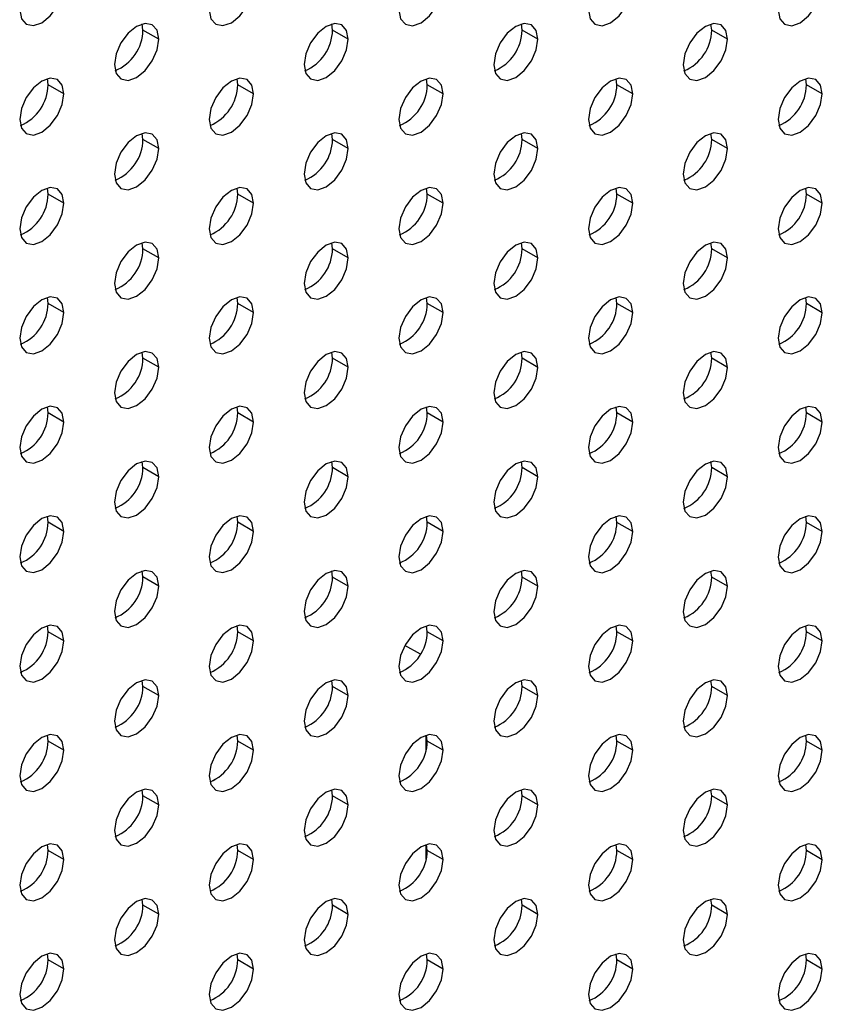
# Model space of a CAD drawing. Header units: millimetres. Extents: x 0 to 1118, y 0 to 864.
# Tile 284 of 309: x 1012.42 to 1016.91, y 691.51 to 697.02. Entities that reach past the tile are written whole.
import ezdxf

# ---------------------------------------------------------------- set-up
doc = ezdxf.new("R2010")
doc.units = ezdxf.units.MM

msp = doc.modelspace()

# ---------------------------------------------------------------- linework, layer by layer
at = {"color": 7, "linetype": 'Continuous', "lineweight": 25}
for p, q in [((1013.1131, 696.9624), (1013.1091, 696.9963)), ((1014.1738, 696.9623), (1014.1698, 696.9962)), ((1015.2345, 696.9622), (1015.2304, 696.9961)), ((1016.2951, 696.9621), (1016.2911, 696.996)), ((1013.2015, 696.9114), (1013.1131, 696.9624)), ((1014.2622, 696.9113), (1014.1738, 696.9623)), ((1015.3228, 696.9112), (1015.2345, 696.9622)), ((1016.3835, 696.9111), (1016.2951, 696.9621)), ((1012.5828, 696.6562), (1012.5788, 696.6901)), ((1012.6712, 696.6052), (1012.5828, 696.6562)), ((1013.6435, 696.6561), (1013.6394, 696.69)), ((1013.7319, 696.6051), (1013.6435, 696.6561)), ((1014.7041, 696.656), (1014.7001, 696.6899)), ((1014.7925, 696.605), (1014.7041, 696.656)), ((1015.7648, 696.6559), (1015.7608, 696.6898)), ((1015.8532, 696.6049), (1015.7648, 696.6559)), ((1016.8254, 696.6558), (1016.8214, 696.6897)), ((1016.9138, 696.6048), (1016.8254, 696.6558)), ((1013.1131, 696.35), (1013.1091, 696.3839)), ((1014.1738, 696.3499), (1014.1698, 696.3838)), ((1015.2345, 696.3498), (1015.2304, 696.3837)), ((1016.2951, 696.3497), (1016.2911, 696.3836)), ((1013.2015, 696.299), (1013.1131, 696.35)), ((1014.2622, 696.2989), (1014.1738, 696.3499)), ((1015.3228, 696.2988), (1015.2345, 696.3498)), ((1016.3835, 696.2987), (1016.2951, 696.3497)), ((1012.5828, 696.0438), (1012.5788, 696.0777)), ((1012.6712, 695.9928), (1012.5828, 696.0438)), ((1013.6435, 696.0437), (1013.6394, 696.0776)), ((1013.7319, 695.9927), (1013.6435, 696.0437)), ((1014.7041, 696.0436), (1014.7001, 696.0775)), ((1014.7925, 695.9926), (1014.7041, 696.0436)), ((1015.7648, 696.0435), (1015.7608, 696.0774)), ((1015.8532, 695.9925), (1015.7648, 696.0435)), ((1016.8254, 696.0434), (1016.8214, 696.0773)), ((1016.9138, 695.9924), (1016.8254, 696.0434)), ((1013.1131, 695.7376), (1013.1091, 695.7714)), ((1014.1738, 695.7375), (1014.1698, 695.7714)), ((1015.2345, 695.7374), (1015.2304, 695.7713)), ((1016.2951, 695.7373), (1016.2911, 695.7712)), ((1013.2015, 695.6866), (1013.1131, 695.7376)), ((1014.2622, 695.6865), (1014.1738, 695.7375)), ((1015.3228, 695.6864), (1015.2345, 695.7374)), ((1016.3835, 695.6863), (1016.2951, 695.7373)), ((1012.5828, 695.4314), (1012.5788, 695.4653)), ((1012.6712, 695.3804), (1012.5828, 695.4314)), ((1013.6435, 695.4313), (1013.6394, 695.4652)), ((1013.7319, 695.3803), (1013.6435, 695.4313)), ((1014.7041, 695.4312), (1014.7001, 695.4651)), ((1014.7925, 695.3802), (1014.7041, 695.4312)), ((1015.7648, 695.4311), (1015.7608, 695.465)), ((1015.8532, 695.3801), (1015.7648, 695.4311)), ((1016.8254, 695.431), (1016.8214, 695.4649)), ((1016.9138, 695.38), (1016.8254, 695.431)), ((1013.1131, 695.1252), (1013.1091, 695.159)), ((1014.1738, 695.1251), (1014.1698, 695.1589)), ((1015.2345, 695.125), (1015.2304, 695.1588)), ((1016.2951, 695.1249), (1016.2911, 695.1587)), ((1013.2015, 695.0742), (1013.1131, 695.1252)), ((1014.2622, 695.0741), (1014.1738, 695.1251)), ((1015.3228, 695.074), (1015.2345, 695.125)), ((1016.3835, 695.0739), (1016.2951, 695.1249)), ((1012.5828, 694.819), (1012.5788, 694.8529)), ((1012.6712, 694.768), (1012.5828, 694.819)), ((1013.6435, 694.8189), (1013.6394, 694.8528)), ((1013.7319, 694.7679), (1013.6435, 694.8189)), ((1014.7041, 694.8188), (1014.7001, 694.8527)), ((1014.7925, 694.7678), (1014.7041, 694.8188)), ((1015.7648, 694.8187), (1015.7608, 694.8526)), ((1015.8532, 694.7677), (1015.7648, 694.8187)), ((1016.8254, 694.8186), (1016.8214, 694.8525)), ((1016.9138, 694.7676), (1016.8254, 694.8186)), ((1013.1131, 694.5128), (1013.1091, 694.5466)), ((1014.1738, 694.5127), (1014.1698, 694.5465)), ((1015.2345, 694.5126), (1015.2304, 694.5464)), ((1016.2951, 694.5125), (1016.2911, 694.5463)), ((1013.2015, 694.4618), (1013.1131, 694.5128)), ((1014.2622, 694.4617), (1014.1738, 694.5127)), ((1015.3228, 694.4616), (1015.2345, 694.5126)), ((1016.3835, 694.4615), (1016.2951, 694.5125)), ((1012.5828, 694.2066), (1012.5788, 694.2405)), ((1013.6435, 694.2065), (1013.6394, 694.2404)), ((1014.7041, 694.2064), (1014.7001, 694.2403)), ((1015.7648, 694.2063), (1015.7608, 694.2402)), ((1016.8254, 694.2062), (1016.8214, 694.2401)), ((1012.6712, 694.1556), (1012.5828, 694.2066)), ((1013.7319, 694.1555), (1013.6435, 694.2065)), ((1014.7925, 694.1554), (1014.7041, 694.2064)), ((1015.8532, 694.1553), (1015.7648, 694.2063)), ((1016.9138, 694.1552), (1016.8254, 694.2062)), ((1013.1131, 693.9004), (1013.1091, 693.9342)), ((1013.2015, 693.8493), (1013.1131, 693.9004)), ((1014.1738, 693.9003), (1014.1698, 693.9341)), ((1014.2622, 693.8492), (1014.1738, 693.9003)), ((1015.2345, 693.9002), (1015.2304, 693.934)), ((1015.3228, 693.8491), (1015.2345, 693.9002)), ((1016.2951, 693.9001), (1016.2911, 693.9339)), ((1016.3835, 693.849), (1016.2951, 693.9001)), ((1012.5828, 693.5942), (1012.5788, 693.6281)), ((1013.6435, 693.5941), (1013.6394, 693.628)), ((1014.7041, 693.594), (1014.7001, 693.6279)), ((1015.7648, 693.5939), (1015.7608, 693.6278)), ((1016.8254, 693.5938), (1016.8214, 693.6277)), ((1012.6712, 693.5432), (1012.5828, 693.5942)), ((1013.7319, 693.5431), (1013.6435, 693.5941)), ((1014.7925, 693.543), (1014.7041, 693.594)), ((1015.8532, 693.5429), (1015.7648, 693.5939)), ((1016.9138, 693.5428), (1016.8254, 693.5938)), ((1014.6653, 693.4677), (1014.5788, 693.5177)), ((1014.5969, 693.3905), (1014.5639, 693.3714)), ((1013.1131, 693.288), (1013.1091, 693.3218)), ((1013.2015, 693.2369), (1013.1131, 693.288)), ((1014.1738, 693.2879), (1014.1698, 693.3217)), ((1014.2622, 693.2368), (1014.1738, 693.2879)), ((1015.2345, 693.2878), (1015.2304, 693.3216)), ((1015.3228, 693.2367), (1015.2345, 693.2878)), ((1016.2951, 693.2877), (1016.2911, 693.3215)), ((1016.3835, 693.2366), (1016.2951, 693.2877)), ((1014.0666, 693.0844), (1014.0335, 693.0653)), ((1012.5828, 692.9818), (1012.5788, 693.0157)), ((1013.6435, 692.9817), (1013.6394, 693.0156)), ((1014.698, 692.9337), (1014.698, 693.0149)), ((1014.7041, 692.9816), (1014.7001, 693.0155)), ((1015.7648, 692.9815), (1015.7608, 693.0154)), ((1016.8254, 692.9814), (1016.8214, 693.0153)), ((1012.6712, 692.9308), (1012.5828, 692.9818)), ((1013.7319, 692.9307), (1013.6435, 692.9817)), ((1014.7925, 692.9306), (1014.7041, 692.9816)), ((1015.8532, 692.9305), (1015.7648, 692.9815)), ((1016.9138, 692.9304), (1016.8254, 692.9814)), ((1013.5364, 692.7783), (1013.5031, 692.7591)), ((1013.1131, 692.6756), (1013.1091, 692.7094)), ((1013.2015, 692.6245), (1013.1131, 692.6756)), ((1014.1738, 692.6755), (1014.1698, 692.7093)), ((1014.2622, 692.6244), (1014.1738, 692.6755)), ((1015.2345, 692.6754), (1015.2304, 692.7092)), ((1015.3228, 692.6243), (1015.2345, 692.6754)), ((1016.2951, 692.6753), (1016.2911, 692.7091)), ((1016.3835, 692.6242), (1016.2951, 692.6753)), ((1012.5828, 692.3694), (1012.5788, 692.4033)), ((1013.6435, 692.3693), (1013.6394, 692.4032)), ((1014.698, 692.3212), (1014.698, 692.4025)), ((1014.7041, 692.3692), (1014.7001, 692.4031)), ((1015.7648, 692.3691), (1015.7608, 692.403)), ((1016.8254, 692.369), (1016.8214, 692.4029)), ((1012.6712, 692.3184), (1012.5828, 692.3694)), ((1013.7319, 692.3183), (1013.6435, 692.3693)), ((1014.7925, 692.3182), (1014.7041, 692.3692)), ((1015.8532, 692.3181), (1015.7648, 692.3691)), ((1016.9138, 692.318), (1016.8254, 692.369)), ((1013.1131, 692.0632), (1013.1091, 692.097)), ((1013.2015, 692.0121), (1013.1131, 692.0632)), ((1014.1738, 692.0631), (1014.1698, 692.0969)), ((1014.2622, 692.012), (1014.1738, 692.0631)), ((1015.2345, 692.063), (1015.2304, 692.0968)), ((1015.3228, 692.0119), (1015.2345, 692.063)), ((1016.2951, 692.0629), (1016.2911, 692.0967)), ((1016.3835, 692.0118), (1016.2951, 692.0629)), ((1012.5828, 691.757), (1012.5788, 691.7909)), ((1013.6435, 691.7569), (1013.6394, 691.7908)), ((1014.7041, 691.7568), (1014.7001, 691.7907)), ((1015.7648, 691.7567), (1015.7608, 691.7906)), ((1016.8254, 691.7566), (1016.8214, 691.7905)), ((1012.6712, 691.706), (1012.5828, 691.757)), ((1013.7319, 691.7059), (1013.6435, 691.7569)), ((1014.7925, 691.7058), (1014.7041, 691.7568)), ((1015.8532, 691.7057), (1015.7648, 691.7567)), ((1016.9138, 691.7056), (1016.8254, 691.7566))]:
    msp.add_line(p, q, dxfattribs=at)
at = {"color": 7, "linetype": 'Continuous', "lineweight": 25, "flags": 128}
for points in [[(1012.4237, 697.0748), (1012.4331, 697.0255), (1012.46, 696.9946), (1012.5001, 696.9868), (1012.5475, 697.0033), (1012.5948, 697.0415), (1012.635, 697.0957), (1012.6618, 697.1575), (1012.6712, 697.2176)], [(1013.4844, 697.0747), (1013.4938, 697.0254), (1013.5206, 696.9945), (1013.5608, 696.9867), (1013.6081, 697.0032), (1013.6555, 697.0414), (1013.6956, 697.0956), (1013.7224, 697.1574), (1013.7319, 697.2175)], [(1014.545, 697.0746), (1014.5544, 697.0253), (1014.5813, 696.9944), (1014.6214, 696.9866), (1014.6688, 697.0031), (1014.7161, 697.0413), (1014.7563, 697.0955), (1014.7831, 697.1573), (1014.7925, 697.2174)], [(1015.6057, 697.0745), (1015.6151, 697.0252), (1015.6419, 696.9943), (1015.6821, 696.9865), (1015.7294, 697.003), (1015.7768, 697.0412), (1015.8169, 697.0954), (1015.8438, 697.1572), (1015.8532, 697.2173)], [(1016.6663, 697.0744), (1016.6758, 697.0251), (1016.7026, 696.9942), (1016.7427, 696.9864), (1016.7901, 697.0029), (1016.8374, 697.0411), (1016.8776, 697.0953), (1016.9044, 697.1571), (1016.9138, 697.2172)], [(1013.2015, 696.9114), (1013.1921, 696.9606), (1013.1653, 696.9915), (1013.1251, 696.9993), (1013.0778, 696.9828), (1013.0304, 696.9446), (1012.9903, 696.8905), (1012.9635, 696.8286), (1012.954, 696.7685)], [(1014.2622, 696.9113), (1014.2528, 696.9605), (1014.2259, 696.9914), (1014.1858, 696.9992), (1014.1384, 696.9827), (1014.0911, 696.9445), (1014.0509, 696.8904), (1014.0241, 696.8285), (1014.0147, 696.7684)], [(1015.3228, 696.9112), (1015.3134, 696.9604), (1015.2866, 696.9913), (1015.2465, 696.9991), (1015.1991, 696.9826), (1015.1517, 696.9444), (1015.1116, 696.8903), (1015.0848, 696.8284), (1015.0754, 696.7683)], [(1016.3835, 696.9111), (1016.3741, 696.9603), (1016.3473, 696.9912), (1016.3071, 696.999), (1016.2598, 696.9825), (1016.2124, 696.9443), (1016.1723, 696.8902), (1016.1454, 696.8283), (1016.136, 696.7682)], [(1012.954, 696.7685), (1012.9635, 696.7193), (1012.9903, 696.6884), (1013.0304, 696.6806), (1013.0778, 696.697), (1013.1251, 696.7353), (1013.1653, 696.7894), (1013.1921, 696.8513), (1013.2015, 696.9114)], [(1014.0147, 696.7684), (1014.0241, 696.7192), (1014.0509, 696.6883), (1014.0911, 696.6805), (1014.1384, 696.6969), (1014.1858, 696.7352), (1014.2259, 696.7893), (1014.2528, 696.8512), (1014.2622, 696.9113)], [(1015.0754, 696.7683), (1015.0848, 696.7191), (1015.1116, 696.6882), (1015.1517, 696.6804), (1015.1991, 696.6968), (1015.2465, 696.7351), (1015.2866, 696.7892), (1015.3134, 696.8511), (1015.3228, 696.9112)], [(1016.136, 696.7682), (1016.1454, 696.719), (1016.1723, 696.6881), (1016.2124, 696.6803), (1016.2598, 696.6967), (1016.3071, 696.735), (1016.3473, 696.7891), (1016.3741, 696.851), (1016.3835, 696.9111)], [(1012.6712, 696.6052), (1012.6618, 696.6545), (1012.635, 696.6853), (1012.5948, 696.6931), (1012.5475, 696.6767), (1012.5001, 696.6385), (1012.46, 696.5843), (1012.4331, 696.5225), (1012.4237, 696.4623)], [(1013.7319, 696.6051), (1013.7224, 696.6544), (1013.6956, 696.6852), (1013.6555, 696.693), (1013.6081, 696.6766), (1013.5608, 696.6384), (1013.5206, 696.5842), (1013.4938, 696.5224), (1013.4844, 696.4622)], [(1014.7925, 696.605), (1014.7831, 696.6543), (1014.7563, 696.6851), (1014.7161, 696.6929), (1014.6688, 696.6765), (1014.6214, 696.6383), (1014.5813, 696.5841), (1014.5544, 696.5223), (1014.545, 696.4622)], [(1015.8532, 696.6049), (1015.8438, 696.6542), (1015.8169, 696.685), (1015.7768, 696.6928), (1015.7294, 696.6764), (1015.6821, 696.6382), (1015.6419, 696.584), (1015.6151, 696.5222), (1015.6057, 696.4621)], [(1016.9138, 696.6048), (1016.9044, 696.6541), (1016.8776, 696.6849), (1016.8374, 696.6927), (1016.7901, 696.6763), (1016.7427, 696.6381), (1016.7026, 696.5839), (1016.6758, 696.5221), (1016.6663, 696.462)], [(1012.4237, 696.4623), (1012.4331, 696.4131), (1012.46, 696.3822), (1012.5001, 696.3744), (1012.5475, 696.3909), (1012.5948, 696.4291), (1012.635, 696.4833), (1012.6618, 696.5451), (1012.6712, 696.6052)], [(1013.4844, 696.4622), (1013.4938, 696.413), (1013.5206, 696.3821), (1013.5608, 696.3743), (1013.6081, 696.3908), (1013.6555, 696.429), (1013.6956, 696.4832), (1013.7224, 696.545), (1013.7319, 696.6051)], [(1014.545, 696.4622), (1014.5544, 696.4129), (1014.5813, 696.382), (1014.6214, 696.3742), (1014.6688, 696.3907), (1014.7161, 696.4289), (1014.7563, 696.4831), (1014.7831, 696.5449), (1014.7925, 696.605)], [(1015.6057, 696.4621), (1015.6151, 696.4128), (1015.6419, 696.3819), (1015.6821, 696.3741), (1015.7294, 696.3906), (1015.7768, 696.4288), (1015.8169, 696.483), (1015.8438, 696.5448), (1015.8532, 696.6049)], [(1016.6663, 696.462), (1016.6758, 696.4127), (1016.7026, 696.3818), (1016.7427, 696.374), (1016.7901, 696.3905), (1016.8374, 696.4287), (1016.8776, 696.4829), (1016.9044, 696.5447), (1016.9138, 696.6048)], [(1013.2015, 696.299), (1013.1921, 696.3482), (1013.1653, 696.3791), (1013.1251, 696.3869), (1013.0778, 696.3704), (1013.0304, 696.3322), (1012.9903, 696.2781), (1012.9635, 696.2162), (1012.954, 696.1561)], [(1014.2622, 696.2989), (1014.2528, 696.3481), (1014.2259, 696.379), (1014.1858, 696.3868), (1014.1384, 696.3703), (1014.0911, 696.3321), (1014.0509, 696.278), (1014.0241, 696.2161), (1014.0147, 696.156)], [(1015.3228, 696.2988), (1015.3134, 696.348), (1015.2866, 696.3789), (1015.2465, 696.3867), (1015.1991, 696.3702), (1015.1517, 696.332), (1015.1116, 696.2779), (1015.0848, 696.216), (1015.0754, 696.1559)], [(1016.3835, 696.2987), (1016.3741, 696.3479), (1016.3473, 696.3788), (1016.3071, 696.3866), (1016.2598, 696.3701), (1016.2124, 696.3319), (1016.1723, 696.2778), (1016.1454, 696.2159), (1016.136, 696.1558)], [(1012.954, 696.1561), (1012.9635, 696.1069), (1012.9903, 696.076), (1013.0304, 696.0682), (1013.0778, 696.0846), (1013.1251, 696.1229), (1013.1653, 696.177), (1013.1921, 696.2388), (1013.2015, 696.299)], [(1014.0147, 696.156), (1014.0241, 696.1068), (1014.0509, 696.0759), (1014.0911, 696.0681), (1014.1384, 696.0845), (1014.1858, 696.1228), (1014.2259, 696.1769), (1014.2528, 696.2387), (1014.2622, 696.2989)], [(1015.0754, 696.1559), (1015.0848, 696.1067), (1015.1116, 696.0758), (1015.1517, 696.068), (1015.1991, 696.0844), (1015.2465, 696.1227), (1015.2866, 696.1768), (1015.3134, 696.2386), (1015.3228, 696.2988)], [(1016.136, 696.1558), (1016.1454, 696.1066), (1016.1723, 696.0757), (1016.2124, 696.0679), (1016.2598, 696.0843), (1016.3071, 696.1226), (1016.3473, 696.1767), (1016.3741, 696.2385), (1016.3835, 696.2987)], [(1012.6712, 695.9928), (1012.6618, 696.0421), (1012.635, 696.0729), (1012.5948, 696.0807), (1012.5475, 696.0643), (1012.5001, 696.0261), (1012.46, 695.9719), (1012.4331, 695.9101), (1012.4237, 695.8499)], [(1013.7319, 695.9927), (1013.7224, 696.042), (1013.6956, 696.0728), (1013.6555, 696.0806), (1013.6081, 696.0642), (1013.5608, 696.026), (1013.5206, 695.9718), (1013.4938, 695.91), (1013.4844, 695.8498)], [(1014.7925, 695.9926), (1014.7831, 696.0419), (1014.7563, 696.0727), (1014.7161, 696.0805), (1014.6688, 696.0641), (1014.6214, 696.0259), (1014.5813, 695.9717), (1014.5544, 695.9099), (1014.545, 695.8497)], [(1015.8532, 695.9925), (1015.8438, 696.0418), (1015.8169, 696.0726), (1015.7768, 696.0804), (1015.7294, 696.064), (1015.6821, 696.0258), (1015.6419, 695.9716), (1015.6151, 695.9098), (1015.6057, 695.8496)], [(1016.9138, 695.9924), (1016.9044, 696.0417), (1016.8776, 696.0725), (1016.8374, 696.0803), (1016.7901, 696.0639), (1016.7427, 696.0257), (1016.7026, 695.9715), (1016.6758, 695.9097), (1016.6663, 695.8495)], [(1012.4237, 695.8499), (1012.4331, 695.8007), (1012.46, 695.7698), (1012.5001, 695.762), (1012.5475, 695.7785), (1012.5948, 695.8167), (1012.635, 695.8709), (1012.6618, 695.9327), (1012.6712, 695.9928)], [(1013.4844, 695.8498), (1013.4938, 695.8006), (1013.5206, 695.7697), (1013.5608, 695.7619), (1013.6081, 695.7784), (1013.6555, 695.8166), (1013.6956, 695.8708), (1013.7224, 695.9326), (1013.7319, 695.9927)], [(1014.545, 695.8497), (1014.5544, 695.8005), (1014.5813, 695.7696), (1014.6214, 695.7618), (1014.6688, 695.7783), (1014.7161, 695.8165), (1014.7563, 695.8707), (1014.7831, 695.9325), (1014.7925, 695.9926)], [(1015.6057, 695.8496), (1015.6151, 695.8004), (1015.6419, 695.7695), (1015.6821, 695.7617), (1015.7294, 695.7782), (1015.7768, 695.8164), (1015.8169, 695.8706), (1015.8438, 695.9324), (1015.8532, 695.9925)], [(1016.6663, 695.8495), (1016.6758, 695.8003), (1016.7026, 695.7694), (1016.7427, 695.7616), (1016.7901, 695.7781), (1016.8374, 695.8163), (1016.8776, 695.8705), (1016.9044, 695.9323), (1016.9138, 695.9924)], [(1013.2015, 695.6866), (1013.1921, 695.7358), (1013.1653, 695.7667), (1013.1251, 695.7745), (1013.0778, 695.758), (1013.0304, 695.7198), (1012.9903, 695.6657), (1012.9635, 695.6038), (1012.954, 695.5437)], [(1014.2622, 695.6865), (1014.2528, 695.7357), (1014.2259, 695.7666), (1014.1858, 695.7744), (1014.1384, 695.7579), (1014.0911, 695.7197), (1014.0509, 695.6656), (1014.0241, 695.6037), (1014.0147, 695.5436)], [(1015.3228, 695.6864), (1015.3134, 695.7356), (1015.2866, 695.7665), (1015.2465, 695.7743), (1015.1991, 695.7578), (1015.1517, 695.7196), (1015.1116, 695.6655), (1015.0848, 695.6036), (1015.0754, 695.5435)], [(1016.3835, 695.6863), (1016.3741, 695.7355), (1016.3473, 695.7664), (1016.3071, 695.7742), (1016.2598, 695.7577), (1016.2124, 695.7195), (1016.1723, 695.6654), (1016.1454, 695.6035), (1016.136, 695.5434)], [(1012.954, 695.5437), (1012.9635, 695.4944), (1012.9903, 695.4636), (1013.0304, 695.4558), (1013.0778, 695.4722), (1013.1251, 695.5104), (1013.1653, 695.5646), (1013.1921, 695.6264), (1013.2015, 695.6866)], [(1014.0147, 695.5436), (1014.0241, 695.4943), (1014.0509, 695.4635), (1014.0911, 695.4557), (1014.1384, 695.4721), (1014.1858, 695.5103), (1014.2259, 695.5645), (1014.2528, 695.6263), (1014.2622, 695.6865)], [(1015.0754, 695.5435), (1015.0848, 695.4942), (1015.1116, 695.4634), (1015.1517, 695.4556), (1015.1991, 695.472), (1015.2465, 695.5102), (1015.2866, 695.5644), (1015.3134, 695.6262), (1015.3228, 695.6864)], [(1016.136, 695.5434), (1016.1454, 695.4941), (1016.1723, 695.4633), (1016.2124, 695.4555), (1016.2598, 695.4719), (1016.3071, 695.5101), (1016.3473, 695.5643), (1016.3741, 695.6261), (1016.3835, 695.6863)], [(1012.6712, 695.3804), (1012.6618, 695.4297), (1012.635, 695.4605), (1012.5948, 695.4683), (1012.5475, 695.4519), (1012.5001, 695.4137), (1012.46, 695.3595), (1012.4331, 695.2977), (1012.4237, 695.2375)], [(1013.7319, 695.3803), (1013.7224, 695.4296), (1013.6956, 695.4604), (1013.6555, 695.4682), (1013.6081, 695.4518), (1013.5608, 695.4136), (1013.5206, 695.3594), (1013.4938, 695.2976), (1013.4844, 695.2374)], [(1014.7925, 695.3802), (1014.7831, 695.4295), (1014.7563, 695.4603), (1014.7161, 695.4681), (1014.6688, 695.4517), (1014.6214, 695.4135), (1014.5813, 695.3593), (1014.5544, 695.2975), (1014.545, 695.2373)], [(1015.8532, 695.3801), (1015.8438, 695.4294), (1015.8169, 695.4602), (1015.7768, 695.468), (1015.7294, 695.4516), (1015.6821, 695.4134), (1015.6419, 695.3592), (1015.6151, 695.2974), (1015.6057, 695.2372)], [(1016.9138, 695.38), (1016.9044, 695.4293), (1016.8776, 695.4601), (1016.8374, 695.4679), (1016.7901, 695.4515), (1016.7427, 695.4133), (1016.7026, 695.3591), (1016.6758, 695.2973), (1016.6663, 695.2371)], [(1012.4237, 695.2375), (1012.4331, 695.1883), (1012.46, 695.1574), (1012.5001, 695.1496), (1012.5475, 695.1661), (1012.5948, 695.2043), (1012.635, 695.2584), (1012.6618, 695.3203), (1012.6712, 695.3804)], [(1013.4844, 695.2374), (1013.4938, 695.1882), (1013.5206, 695.1573), (1013.5608, 695.1495), (1013.6081, 695.166), (1013.6555, 695.2042), (1013.6956, 695.2583), (1013.7224, 695.3202), (1013.7319, 695.3803)], [(1014.545, 695.2373), (1014.5544, 695.1881), (1014.5813, 695.1572), (1014.6214, 695.1494), (1014.6688, 695.1659), (1014.7161, 695.2041), (1014.7563, 695.2582), (1014.7831, 695.3201), (1014.7925, 695.3802)], [(1015.6057, 695.2372), (1015.6151, 695.188), (1015.6419, 695.1571), (1015.6821, 695.1493), (1015.7294, 695.1658), (1015.7768, 695.204), (1015.8169, 695.2581), (1015.8438, 695.32), (1015.8532, 695.3801)], [(1016.6663, 695.2371), (1016.6758, 695.1879), (1016.7026, 695.157), (1016.7427, 695.1492), (1016.7901, 695.1657), (1016.8374, 695.2039), (1016.8776, 695.258), (1016.9044, 695.3199), (1016.9138, 695.38)], [(1013.2015, 695.0742), (1013.1921, 695.1234), (1013.1653, 695.1543), (1013.1251, 695.1621), (1013.0778, 695.1456), (1013.0304, 695.1074), (1012.9903, 695.0533), (1012.9635, 694.9914), (1012.954, 694.9313)], [(1014.2622, 695.0741), (1014.2528, 695.1233), (1014.2259, 695.1542), (1014.1858, 695.162), (1014.1384, 695.1455), (1014.0911, 695.1073), (1014.0509, 695.0532), (1014.0241, 694.9913), (1014.0147, 694.9312)], [(1015.3228, 695.074), (1015.3134, 695.1232), (1015.2866, 695.1541), (1015.2465, 695.1619), (1015.1991, 695.1454), (1015.1517, 695.1072), (1015.1116, 695.0531), (1015.0848, 694.9912), (1015.0754, 694.9311)], [(1016.3835, 695.0739), (1016.3741, 695.1231), (1016.3473, 695.154), (1016.3071, 695.1618), (1016.2598, 695.1453), (1016.2124, 695.1071), (1016.1723, 695.053), (1016.1454, 694.9911), (1016.136, 694.931)], [(1012.954, 694.9313), (1012.9635, 694.882), (1012.9903, 694.8512), (1013.0304, 694.8434), (1013.0778, 694.8598), (1013.1251, 694.898), (1013.1653, 694.9522), (1013.1921, 695.014), (1013.2015, 695.0742)], [(1014.0147, 694.9312), (1014.0241, 694.8819), (1014.0509, 694.8511), (1014.0911, 694.8433), (1014.1384, 694.8597), (1014.1858, 694.8979), (1014.2259, 694.9521), (1014.2528, 695.0139), (1014.2622, 695.0741)], [(1015.0754, 694.9311), (1015.0848, 694.8818), (1015.1116, 694.851), (1015.1517, 694.8432), (1015.1991, 694.8596), (1015.2465, 694.8978), (1015.2866, 694.952), (1015.3134, 695.0138), (1015.3228, 695.074)], [(1016.136, 694.931), (1016.1454, 694.8817), (1016.1723, 694.8509), (1016.2124, 694.8431), (1016.2598, 694.8595), (1016.3071, 694.8977), (1016.3473, 694.9519), (1016.3741, 695.0137), (1016.3835, 695.0739)], [(1012.6712, 694.768), (1012.6618, 694.8172), (1012.635, 694.8481), (1012.5948, 694.8559), (1012.5475, 694.8395), (1012.5001, 694.8012), (1012.46, 694.7471), (1012.4331, 694.6853), (1012.4237, 694.6251)], [(1013.7319, 694.7679), (1013.7224, 694.8172), (1013.6956, 694.848), (1013.6555, 694.8558), (1013.6081, 694.8394), (1013.5608, 694.8011), (1013.5206, 694.747), (1013.4938, 694.6852), (1013.4844, 694.625)], [(1014.7925, 694.7678), (1014.7831, 694.8171), (1014.7563, 694.8479), (1014.7161, 694.8557), (1014.6688, 694.8393), (1014.6214, 694.801), (1014.5813, 694.7469), (1014.5544, 694.6851), (1014.545, 694.6249)], [(1015.8532, 694.7677), (1015.8438, 694.817), (1015.8169, 694.8478), (1015.7768, 694.8556), (1015.7294, 694.8392), (1015.6821, 694.8009), (1015.6419, 694.7468), (1015.6151, 694.685), (1015.6057, 694.6248)], [(1016.9138, 694.7676), (1016.9044, 694.8169), (1016.8776, 694.8477), (1016.8374, 694.8555), (1016.7901, 694.8391), (1016.7427, 694.8009), (1016.7026, 694.7467), (1016.6758, 694.6849), (1016.6663, 694.6247)], [(1012.4237, 694.6251), (1012.4331, 694.5759), (1012.46, 694.545), (1012.5001, 694.5372), (1012.5475, 694.5537), (1012.5948, 694.5919), (1012.635, 694.646), (1012.6618, 694.7079), (1012.6712, 694.768)], [(1013.4844, 694.625), (1013.4938, 694.5758), (1013.5206, 694.5449), (1013.5608, 694.5371), (1013.6081, 694.5536), (1013.6555, 694.5918), (1013.6956, 694.6459), (1013.7224, 694.7078), (1013.7319, 694.7679)], [(1014.545, 694.6249), (1014.5544, 694.5757), (1014.5813, 694.5448), (1014.6214, 694.537), (1014.6688, 694.5535), (1014.7161, 694.5917), (1014.7563, 694.6458), (1014.7831, 694.7077), (1014.7925, 694.7678)], [(1015.6057, 694.6248), (1015.6151, 694.5756), (1015.6419, 694.5447), (1015.6821, 694.5369), (1015.7294, 694.5534), (1015.7768, 694.5916), (1015.8169, 694.6457), (1015.8438, 694.7076), (1015.8532, 694.7677)], [(1016.6663, 694.6247), (1016.6758, 694.5755), (1016.7026, 694.5446), (1016.7427, 694.5368), (1016.7901, 694.5533), (1016.8374, 694.5915), (1016.8776, 694.6456), (1016.9044, 694.7075), (1016.9138, 694.7676)], [(1013.2015, 694.4618), (1013.1921, 694.511), (1013.1653, 694.5419), (1013.1251, 694.5497), (1013.0778, 694.5332), (1013.0304, 694.495), (1012.9903, 694.4408), (1012.9635, 694.379), (1012.954, 694.3189)], [(1014.2622, 694.4617), (1014.2528, 694.5109), (1014.2259, 694.5418), (1014.1858, 694.5496), (1014.1384, 694.5331), (1014.0911, 694.4949), (1014.0509, 694.4407), (1014.0241, 694.3789), (1014.0147, 694.3188)], [(1015.3228, 694.4616), (1015.3134, 694.5108), (1015.2866, 694.5417), (1015.2465, 694.5495), (1015.1991, 694.533), (1015.1517, 694.4948), (1015.1116, 694.4406), (1015.0848, 694.3788), (1015.0754, 694.3187)], [(1016.3835, 694.4615), (1016.3741, 694.5107), (1016.3473, 694.5416), (1016.3071, 694.5494), (1016.2598, 694.5329), (1016.2124, 694.4947), (1016.1723, 694.4405), (1016.1454, 694.3787), (1016.136, 694.3186)], [(1012.954, 694.3189), (1012.9635, 694.2696), (1012.9903, 694.2388), (1013.0304, 694.231), (1013.0778, 694.2474), (1013.1251, 694.2856), (1013.1653, 694.3398), (1013.1921, 694.4016), (1013.2015, 694.4618)], [(1014.0147, 694.3188), (1014.0241, 694.2695), (1014.0509, 694.2387), (1014.0911, 694.2309), (1014.1384, 694.2473), (1014.1858, 694.2855), (1014.2259, 694.3397), (1014.2528, 694.4015), (1014.2622, 694.4617)], [(1015.0754, 694.3187), (1015.0848, 694.2694), (1015.1116, 694.2386), (1015.1517, 694.2308), (1015.1991, 694.2472), (1015.2465, 694.2854), (1015.2866, 694.3396), (1015.3134, 694.4014), (1015.3228, 694.4616)], [(1016.136, 694.3186), (1016.1454, 694.2693), (1016.1723, 694.2385), (1016.2124, 694.2307), (1016.2598, 694.2471), (1016.3071, 694.2853), (1016.3473, 694.3395), (1016.3741, 694.4013), (1016.3835, 694.4615)], [(1012.6712, 694.1556), (1012.6618, 694.2048), (1012.635, 694.2357), (1012.5948, 694.2435), (1012.5475, 694.2271), (1012.5001, 694.1888), (1012.46, 694.1347), (1012.4331, 694.0728), (1012.4237, 694.0127)], [(1013.7319, 694.1555), (1013.7224, 694.2047), (1013.6956, 694.2356), (1013.6555, 694.2434), (1013.6081, 694.227), (1013.5608, 694.1887), (1013.5206, 694.1346), (1013.4938, 694.0727), (1013.4844, 694.0126)], [(1014.7925, 694.1554), (1014.7831, 694.2046), (1014.7563, 694.2355), (1014.7161, 694.2433), (1014.6688, 694.2269), (1014.6214, 694.1886), (1014.5813, 694.1345), (1014.5544, 694.0726), (1014.545, 694.0125)], [(1015.8532, 694.1553), (1015.8438, 694.2045), (1015.8169, 694.2354), (1015.7768, 694.2432), (1015.7294, 694.2268), (1015.6821, 694.1885), (1015.6419, 694.1344), (1015.6151, 694.0725), (1015.6057, 694.0124)], [(1016.9138, 694.1552), (1016.9044, 694.2044), (1016.8776, 694.2353), (1016.8374, 694.2431), (1016.7901, 694.2267), (1016.7427, 694.1884), (1016.7026, 694.1343), (1016.6758, 694.0725), (1016.6663, 694.0123)], [(1012.4237, 694.0127), (1012.4331, 693.9635), (1012.46, 693.9326), (1012.5001, 693.9248), (1012.5475, 693.9413), (1012.5948, 693.9795), (1012.635, 694.0336), (1012.6618, 694.0955), (1012.6712, 694.1556)], [(1013.4844, 694.0126), (1013.4938, 693.9634), (1013.5206, 693.9325), (1013.5608, 693.9247), (1013.6081, 693.9412), (1013.6555, 693.9794), (1013.6956, 694.0335), (1013.7224, 694.0954), (1013.7319, 694.1555)], [(1014.545, 694.0125), (1014.5544, 693.9633), (1014.5813, 693.9324), (1014.6214, 693.9246), (1014.6688, 693.9411), (1014.7161, 693.9793), (1014.7563, 694.0334), (1014.7831, 694.0953), (1014.7925, 694.1554)], [(1015.6057, 694.0124), (1015.6151, 693.9632), (1015.6419, 693.9323), (1015.6821, 693.9245), (1015.7294, 693.941), (1015.7768, 693.9792), (1015.8169, 694.0333), (1015.8438, 694.0952), (1015.8532, 694.1553)], [(1016.6663, 694.0123), (1016.6758, 693.9631), (1016.7026, 693.9322), (1016.7427, 693.9244), (1016.7901, 693.9409), (1016.8374, 693.9791), (1016.8776, 694.0332), (1016.9044, 694.0951), (1016.9138, 694.1552)], [(1013.2015, 693.8493), (1013.1921, 693.8986), (1013.1653, 693.9295), (1013.1251, 693.9373), (1013.0778, 693.9208), (1013.0304, 693.8826), (1012.9903, 693.8284), (1012.9635, 693.7666), (1012.954, 693.7065)], [(1014.2622, 693.8492), (1014.2528, 693.8985), (1014.2259, 693.9294), (1014.1858, 693.9372), (1014.1384, 693.9207), (1014.0911, 693.8825), (1014.0509, 693.8283), (1014.0241, 693.7665), (1014.0147, 693.7064)], [(1015.3228, 693.8491), (1015.3134, 693.8984), (1015.2866, 693.9293), (1015.2465, 693.9371), (1015.1991, 693.9206), (1015.1517, 693.8824), (1015.1116, 693.8282), (1015.0848, 693.7664), (1015.0754, 693.7063)], [(1016.3835, 693.849), (1016.3741, 693.8983), (1016.3473, 693.9292), (1016.3071, 693.937), (1016.2598, 693.9205), (1016.2124, 693.8823), (1016.1723, 693.8281), (1016.1454, 693.7663), (1016.136, 693.7062)], [(1012.954, 693.7065), (1012.9635, 693.6572), (1012.9903, 693.6264), (1013.0304, 693.6186), (1013.0778, 693.635), (1013.1251, 693.6732), (1013.1653, 693.7274), (1013.1921, 693.7892), (1013.2015, 693.8493)], [(1014.0147, 693.7064), (1014.0241, 693.6571), (1014.0509, 693.6263), (1014.0911, 693.6185), (1014.1384, 693.6349), (1014.1858, 693.6731), (1014.2259, 693.7273), (1014.2528, 693.7891), (1014.2622, 693.8492)], [(1015.0754, 693.7063), (1015.0848, 693.657), (1015.1116, 693.6262), (1015.1517, 693.6184), (1015.1991, 693.6348), (1015.2465, 693.673), (1015.2866, 693.7272), (1015.3134, 693.789), (1015.3228, 693.8491)], [(1016.136, 693.7062), (1016.1454, 693.6569), (1016.1723, 693.6261), (1016.2124, 693.6183), (1016.2598, 693.6347), (1016.3071, 693.6729), (1016.3473, 693.7271), (1016.3741, 693.7889), (1016.3835, 693.849)], [(1012.6712, 693.5432), (1012.6618, 693.5924), (1012.635, 693.6233), (1012.5948, 693.6311), (1012.5475, 693.6147), (1012.5001, 693.5764), (1012.46, 693.5223), (1012.4331, 693.4604), (1012.4237, 693.4003)], [(1013.7319, 693.5431), (1013.7224, 693.5923), (1013.6956, 693.6232), (1013.6555, 693.631), (1013.6081, 693.6146), (1013.5608, 693.5763), (1013.5206, 693.5222), (1013.4938, 693.4603), (1013.4844, 693.4002)], [(1014.7925, 693.543), (1014.7831, 693.5922), (1014.7563, 693.6231), (1014.7161, 693.6309), (1014.6688, 693.6145), (1014.6214, 693.5762), (1014.5813, 693.5221), (1014.5544, 693.4602), (1014.545, 693.4001)], [(1015.8532, 693.5429), (1015.8438, 693.5921), (1015.8169, 693.623), (1015.7768, 693.6308), (1015.7294, 693.6144), (1015.6821, 693.5761), (1015.6419, 693.522), (1015.6151, 693.4601), (1015.6057, 693.4)], [(1016.9138, 693.5428), (1016.9044, 693.592), (1016.8776, 693.6229), (1016.8374, 693.6307), (1016.7901, 693.6143), (1016.7427, 693.576), (1016.7026, 693.5219), (1016.6758, 693.46), (1016.6663, 693.3999)], [(1012.4237, 693.4003), (1012.4331, 693.3511), (1012.46, 693.3202), (1012.5001, 693.3124), (1012.5475, 693.3289), (1012.5948, 693.3671), (1012.635, 693.4212), (1012.6618, 693.4831), (1012.6712, 693.5432)], [(1013.4844, 693.4002), (1013.4938, 693.351), (1013.5206, 693.3201), (1013.5608, 693.3123), (1013.6081, 693.3288), (1013.6555, 693.367), (1013.6956, 693.4211), (1013.7224, 693.483), (1013.7319, 693.5431)], [(1014.545, 693.4001), (1014.5544, 693.3509), (1014.5813, 693.32), (1014.6214, 693.3122), (1014.6688, 693.3287), (1014.7161, 693.3669), (1014.7563, 693.421), (1014.7831, 693.4829), (1014.7925, 693.543)], [(1015.6057, 693.4), (1015.6151, 693.3508), (1015.6419, 693.3199), (1015.6821, 693.3121), (1015.7294, 693.3286), (1015.7768, 693.3668), (1015.8169, 693.4209), (1015.8438, 693.4828), (1015.8532, 693.5429)], [(1016.6663, 693.3999), (1016.6758, 693.3507), (1016.7026, 693.3198), (1016.7427, 693.312), (1016.7901, 693.3285), (1016.8374, 693.3667), (1016.8776, 693.4208), (1016.9044, 693.4827), (1016.9138, 693.5428)], [(1013.2015, 693.2369), (1013.1921, 693.2862), (1013.1653, 693.3171), (1013.1251, 693.3249), (1013.0778, 693.3084), (1013.0304, 693.2702), (1012.9903, 693.216), (1012.9635, 693.1542), (1012.954, 693.0941)], [(1014.2622, 693.2368), (1014.2528, 693.2861), (1014.2259, 693.317), (1014.1858, 693.3248), (1014.1384, 693.3083), (1014.0911, 693.2701), (1014.0509, 693.2159), (1014.0241, 693.1541), (1014.0147, 693.094)], [(1015.3228, 693.2367), (1015.3134, 693.286), (1015.2866, 693.3169), (1015.2465, 693.3247), (1015.1991, 693.3082), (1015.1517, 693.27), (1015.1116, 693.2158), (1015.0848, 693.154), (1015.0754, 693.0939)], [(1016.3835, 693.2366), (1016.3741, 693.2859), (1016.3473, 693.3168), (1016.3071, 693.3246), (1016.2598, 693.3081), (1016.2124, 693.2699), (1016.1723, 693.2157), (1016.1454, 693.1539), (1016.136, 693.0938)], [(1012.954, 693.0941), (1012.9635, 693.0448), (1012.9903, 693.014), (1013.0304, 693.0061), (1013.0778, 693.0226), (1013.1251, 693.0608), (1013.1653, 693.115), (1013.1921, 693.1768), (1013.2015, 693.2369)], [(1014.0147, 693.094), (1014.0241, 693.0447), (1014.0509, 693.0139), (1014.0911, 693.0061), (1014.1384, 693.0225), (1014.1858, 693.0607), (1014.2259, 693.1149), (1014.2528, 693.1767), (1014.2622, 693.2368)], [(1015.0754, 693.0939), (1015.0848, 693.0446), (1015.1116, 693.0138), (1015.1517, 693.006), (1015.1991, 693.0224), (1015.2465, 693.0606), (1015.2866, 693.1148), (1015.3134, 693.1766), (1015.3228, 693.2367)], [(1016.136, 693.0938), (1016.1454, 693.0445), (1016.1723, 693.0137), (1016.2124, 693.0059), (1016.2598, 693.0223), (1016.3071, 693.0605), (1016.3473, 693.1147), (1016.3741, 693.1765), (1016.3835, 693.2366)], [(1012.6712, 692.9308), (1012.6618, 692.98), (1012.635, 693.0109), (1012.5948, 693.0187), (1012.5475, 693.0022), (1012.5001, 692.964), (1012.46, 692.9099), (1012.4331, 692.848), (1012.4237, 692.7879)], [(1013.7319, 692.9307), (1013.7224, 692.9799), (1013.6956, 693.0108), (1013.6555, 693.0186), (1013.6081, 693.0021), (1013.5608, 692.9639), (1013.5206, 692.9098), (1013.4938, 692.8479), (1013.4844, 692.7878)], [(1014.7925, 692.9306), (1014.7831, 692.9798), (1014.7563, 693.0107), (1014.7161, 693.0185), (1014.6688, 693.002), (1014.6214, 692.9638), (1014.5813, 692.9097), (1014.5544, 692.8478), (1014.545, 692.7877)], [(1015.8532, 692.9305), (1015.8438, 692.9797), (1015.8169, 693.0106), (1015.7768, 693.0184), (1015.7294, 693.0019), (1015.6821, 692.9637), (1015.6419, 692.9096), (1015.6151, 692.8477), (1015.6057, 692.7876)], [(1016.9138, 692.9304), (1016.9044, 692.9796), (1016.8776, 693.0105), (1016.8374, 693.0183), (1016.7901, 693.0018), (1016.7427, 692.9636), (1016.7026, 692.9095), (1016.6758, 692.8476), (1016.6663, 692.7875)], [(1012.4237, 692.7879), (1012.4331, 692.7387), (1012.46, 692.7078), (1012.5001, 692.7), (1012.5475, 692.7165), (1012.5948, 692.7547), (1012.635, 692.8088), (1012.6618, 692.8707), (1012.6712, 692.9308)], [(1013.4844, 692.7878), (1013.4938, 692.7386), (1013.5206, 692.7077), (1013.5608, 692.6999), (1013.6081, 692.7164), (1013.6555, 692.7546), (1013.6956, 692.8087), (1013.7224, 692.8706), (1013.7319, 692.9307)], [(1014.545, 692.7877), (1014.5544, 692.7385), (1014.5813, 692.7076), (1014.6214, 692.6998), (1014.6688, 692.7163), (1014.7161, 692.7545), (1014.7563, 692.8086), (1014.7831, 692.8705), (1014.7925, 692.9306)], [(1015.6057, 692.7876), (1015.6151, 692.7384), (1015.6419, 692.7075), (1015.6821, 692.6997), (1015.7294, 692.7162), (1015.7768, 692.7544), (1015.8169, 692.8085), (1015.8438, 692.8704), (1015.8532, 692.9305)], [(1016.6663, 692.7875), (1016.6758, 692.7383), (1016.7026, 692.7074), (1016.7427, 692.6996), (1016.7901, 692.7161), (1016.8374, 692.7543), (1016.8776, 692.8084), (1016.9044, 692.8703), (1016.9138, 692.9304)], [(1013.2015, 692.6245), (1013.1921, 692.6738), (1013.1653, 692.7047), (1013.1251, 692.7125), (1013.0778, 692.696), (1013.0304, 692.6578), (1012.9903, 692.6036), (1012.9635, 692.5418), (1012.954, 692.4817)], [(1014.2622, 692.6244), (1014.2528, 692.6737), (1014.2259, 692.7046), (1014.1858, 692.7124), (1014.1384, 692.6959), (1014.0911, 692.6577), (1014.0509, 692.6035), (1014.0241, 692.5417), (1014.0147, 692.4816)], [(1015.3228, 692.6243), (1015.3134, 692.6736), (1015.2866, 692.7045), (1015.2465, 692.7123), (1015.1991, 692.6958), (1015.1517, 692.6576), (1015.1116, 692.6034), (1015.0848, 692.5416), (1015.0754, 692.4815)], [(1016.3835, 692.6242), (1016.3741, 692.6735), (1016.3473, 692.7044), (1016.3071, 692.7122), (1016.2598, 692.6957), (1016.2124, 692.6575), (1016.1723, 692.6033), (1016.1454, 692.5415), (1016.136, 692.4814)], [(1012.954, 692.4817), (1012.9635, 692.4324), (1012.9903, 692.4015), (1013.0304, 692.3937), (1013.0778, 692.4102), (1013.1251, 692.4484), (1013.1653, 692.5026), (1013.1921, 692.5644), (1013.2015, 692.6245)], [(1014.0147, 692.4816), (1014.0241, 692.4323), (1014.0509, 692.4014), (1014.0911, 692.3936), (1014.1384, 692.4101), (1014.1858, 692.4483), (1014.2259, 692.5025), (1014.2528, 692.5643), (1014.2622, 692.6244)], [(1015.0754, 692.4815), (1015.0848, 692.4322), (1015.1116, 692.4013), (1015.1517, 692.3935), (1015.1991, 692.41), (1015.2465, 692.4482), (1015.2866, 692.5024), (1015.3134, 692.5642), (1015.3228, 692.6243)], [(1016.136, 692.4814), (1016.1454, 692.4321), (1016.1723, 692.4012), (1016.2124, 692.3934), (1016.2598, 692.4099), (1016.3071, 692.4481), (1016.3473, 692.5023), (1016.3741, 692.5641), (1016.3835, 692.6242)], [(1012.6712, 692.3184), (1012.6618, 692.3676), (1012.635, 692.3985), (1012.5948, 692.4063), (1012.5475, 692.3898), (1012.5001, 692.3516), (1012.46, 692.2975), (1012.4331, 692.2356), (1012.4237, 692.1755)], [(1013.7319, 692.3183), (1013.7224, 692.3675), (1013.6956, 692.3984), (1013.6555, 692.4062), (1013.6081, 692.3897), (1013.5608, 692.3515), (1013.5206, 692.2974), (1013.4938, 692.2355), (1013.4844, 692.1754)], [(1014.7925, 692.3182), (1014.7831, 692.3674), (1014.7563, 692.3983), (1014.7161, 692.4061), (1014.6688, 692.3896), (1014.6214, 692.3514), (1014.5813, 692.2973), (1014.5544, 692.2354), (1014.545, 692.1753)], [(1015.8532, 692.3181), (1015.8438, 692.3673), (1015.8169, 692.3982), (1015.7768, 692.406), (1015.7294, 692.3895), (1015.6821, 692.3513), (1015.6419, 692.2972), (1015.6151, 692.2353), (1015.6057, 692.1752)], [(1016.9138, 692.318), (1016.9044, 692.3672), (1016.8776, 692.3981), (1016.8374, 692.4059), (1016.7901, 692.3894), (1016.7427, 692.3512), (1016.7026, 692.2971), (1016.6758, 692.2352), (1016.6663, 692.1751)], [(1012.4237, 692.1755), (1012.4331, 692.1263), (1012.46, 692.0954), (1012.5001, 692.0876), (1012.5475, 692.1041), (1012.5948, 692.1423), (1012.635, 692.1964), (1012.6618, 692.2583), (1012.6712, 692.3184)], [(1013.4844, 692.1754), (1013.4938, 692.1262), (1013.5206, 692.0953), (1013.5608, 692.0875), (1013.6081, 692.104), (1013.6555, 692.1422), (1013.6956, 692.1963), (1013.7224, 692.2582), (1013.7319, 692.3183)], [(1014.545, 692.1753), (1014.5544, 692.1261), (1014.5813, 692.0952), (1014.6214, 692.0874), (1014.6688, 692.1039), (1014.7161, 692.1421), (1014.7563, 692.1962), (1014.7831, 692.2581), (1014.7925, 692.3182)], [(1015.6057, 692.1752), (1015.6151, 692.126), (1015.6419, 692.0951), (1015.6821, 692.0873), (1015.7294, 692.1038), (1015.7768, 692.142), (1015.8169, 692.1961), (1015.8438, 692.258), (1015.8532, 692.3181)], [(1016.6663, 692.1751), (1016.6758, 692.1259), (1016.7026, 692.095), (1016.7427, 692.0872), (1016.7901, 692.1037), (1016.8374, 692.1419), (1016.8776, 692.196), (1016.9044, 692.2579), (1016.9138, 692.318)], [(1013.2015, 692.0121), (1013.1921, 692.0614), (1013.1653, 692.0922), (1013.1251, 692.1), (1013.0778, 692.0836), (1013.0304, 692.0454), (1012.9903, 691.9912), (1012.9635, 691.9294), (1012.954, 691.8693)], [(1014.2622, 692.012), (1014.2528, 692.0613), (1014.2259, 692.0921), (1014.1858, 692.0999), (1014.1384, 692.0835), (1014.0911, 692.0453), (1014.0509, 691.9911), (1014.0241, 691.9293), (1014.0147, 691.8692)], [(1015.3228, 692.0119), (1015.3134, 692.0612), (1015.2866, 692.092), (1015.2465, 692.0998), (1015.1991, 692.0834), (1015.1517, 692.0452), (1015.1116, 691.991), (1015.0848, 691.9292), (1015.0754, 691.8691)], [(1016.3835, 692.0118), (1016.3741, 692.0611), (1016.3473, 692.0919), (1016.3071, 692.0997), (1016.2598, 692.0833), (1016.2124, 692.0451), (1016.1723, 691.9909), (1016.1454, 691.9291), (1016.136, 691.869)], [(1012.954, 691.8693), (1012.9635, 691.82), (1012.9903, 691.7891), (1013.0304, 691.7813), (1013.0778, 691.7978), (1013.1251, 691.836), (1013.1653, 691.8902), (1013.1921, 691.952), (1013.2015, 692.0121)], [(1014.0147, 691.8692), (1014.0241, 691.8199), (1014.0509, 691.789), (1014.0911, 691.7812), (1014.1384, 691.7977), (1014.1858, 691.8359), (1014.2259, 691.8901), (1014.2528, 691.9519), (1014.2622, 692.012)], [(1015.0754, 691.8691), (1015.0848, 691.8198), (1015.1116, 691.7889), (1015.1517, 691.7811), (1015.1991, 691.7976), (1015.2465, 691.8358), (1015.2866, 691.89), (1015.3134, 691.9518), (1015.3228, 692.0119)], [(1016.136, 691.869), (1016.1454, 691.8197), (1016.1723, 691.7888), (1016.2124, 691.781), (1016.2598, 691.7975), (1016.3071, 691.8357), (1016.3473, 691.8899), (1016.3741, 691.9517), (1016.3835, 692.0118)], [(1012.6712, 691.706), (1012.6618, 691.7552), (1012.635, 691.7861), (1012.5948, 691.7939), (1012.5475, 691.7774), (1012.5001, 691.7392), (1012.46, 691.6851), (1012.4331, 691.6232), (1012.4237, 691.5631)], [(1013.7319, 691.7059), (1013.7224, 691.7551), (1013.6956, 691.786), (1013.6555, 691.7938), (1013.6081, 691.7773), (1013.5608, 691.7391), (1013.5206, 691.685), (1013.4938, 691.6231), (1013.4844, 691.563)], [(1014.7925, 691.7058), (1014.7831, 691.755), (1014.7563, 691.7859), (1014.7161, 691.7937), (1014.6688, 691.7772), (1014.6214, 691.739), (1014.5813, 691.6849), (1014.5544, 691.623), (1014.545, 691.5629)], [(1015.8532, 691.7057), (1015.8438, 691.7549), (1015.8169, 691.7858), (1015.7768, 691.7936), (1015.7294, 691.7771), (1015.6821, 691.7389), (1015.6419, 691.6848), (1015.6151, 691.6229), (1015.6057, 691.5628)], [(1016.9138, 691.7056), (1016.9044, 691.7548), (1016.8776, 691.7857), (1016.8374, 691.7935), (1016.7901, 691.777), (1016.7427, 691.7388), (1016.7026, 691.6847), (1016.6758, 691.6228), (1016.6663, 691.5627)], [(1012.4237, 691.5631), (1012.4331, 691.5139), (1012.46, 691.483), (1012.5001, 691.4752), (1012.5475, 691.4916), (1012.5948, 691.5299), (1012.635, 691.584), (1012.6618, 691.6459), (1012.6712, 691.706)], [(1013.4844, 691.563), (1013.4938, 691.5138), (1013.5206, 691.4829), (1013.5608, 691.4751), (1013.6081, 691.4915), (1013.6555, 691.5298), (1013.6956, 691.5839), (1013.7224, 691.6458), (1013.7319, 691.7059)], [(1014.545, 691.5629), (1014.5544, 691.5137), (1014.5813, 691.4828), (1014.6214, 691.475), (1014.6688, 691.4914), (1014.7161, 691.5297), (1014.7563, 691.5838), (1014.7831, 691.6457), (1014.7925, 691.7058)], [(1015.6057, 691.5628), (1015.6151, 691.5136), (1015.6419, 691.4827), (1015.6821, 691.4749), (1015.7294, 691.4913), (1015.7768, 691.5296), (1015.8169, 691.5837), (1015.8438, 691.6456), (1015.8532, 691.7057)], [(1016.6663, 691.5627), (1016.6758, 691.5135), (1016.7026, 691.4826), (1016.7427, 691.4748), (1016.7901, 691.4912), (1016.8374, 691.5295), (1016.8776, 691.5836), (1016.9044, 691.6455), (1016.9138, 691.7056)]]:
    msp.add_lwpolyline(points, dxfattribs=at)
at = {"color": 7, "linetype": 'Continuous', "lineweight": 25}
for centre in [(1012.863, 696.966), (1013.9237, 696.9659), (1014.9843, 696.9658), (1016.045, 696.9657), (1012.3327, 696.6599), (1013.3933, 696.6598), (1014.454, 696.6597), (1015.5146, 696.6596), (1016.5753, 696.6595), (1012.863, 696.3536), (1013.9237, 696.3535), (1014.9843, 696.3534), (1016.045, 696.3533), (1012.3327, 696.0475), (1013.3933, 696.0474), (1014.454, 696.0473), (1015.5146, 696.0472), (1016.5753, 696.0471), (1012.863, 695.7412), (1013.9237, 695.7411), (1014.9843, 695.741), (1016.045, 695.7409), (1012.3327, 695.4351), (1013.3933, 695.435), (1014.454, 695.4349), (1015.5146, 695.4348), (1016.5753, 695.4347), (1012.863, 695.1288), (1013.9237, 695.1287), (1014.9843, 695.1286), (1016.045, 695.1285), (1012.3327, 694.8227), (1013.3933, 694.8226), (1014.454, 694.8225), (1015.5146, 694.8224), (1016.5753, 694.8223), (1012.863, 694.5164), (1013.9237, 694.5163), (1014.9843, 694.5162), (1016.045, 694.5161), (1012.3327, 694.2103), (1013.3933, 694.2102), (1014.454, 694.2101), (1015.5146, 694.21), (1016.5753, 694.2099), (1012.863, 693.904), (1013.9237, 693.9039), (1014.9843, 693.9038), (1016.045, 693.9037), (1012.3327, 693.5979), (1013.3933, 693.5978), (1014.454, 693.5977), (1015.5146, 693.5976), (1016.5753, 693.5975), (1012.863, 693.2916), (1013.9237, 693.2915), (1014.9843, 693.2914), (1016.045, 693.2913), (1012.3327, 692.9855), (1013.3933, 692.9854), (1014.454, 692.9853), (1015.5146, 692.9852), (1016.5753, 692.9851), (1012.863, 692.6792), (1013.9237, 692.6791), (1014.9843, 692.679), (1016.045, 692.6789), (1012.3327, 692.373), (1013.3933, 692.3729), (1014.454, 692.3728), (1015.5146, 692.3727), (1016.5753, 692.3726), (1012.863, 692.0668), (1013.9237, 692.0667), (1014.9843, 692.0666), (1016.045, 692.0665), (1012.3327, 691.7606), (1013.3933, 691.7605), (1014.454, 691.7604), (1015.5146, 691.7603), (1016.5753, 691.7602)]:
    msp.add_arc(centre, 0.2502, 292.337, 359.1667, dxfattribs=at)

doc.saveas('drawing.dxf')
